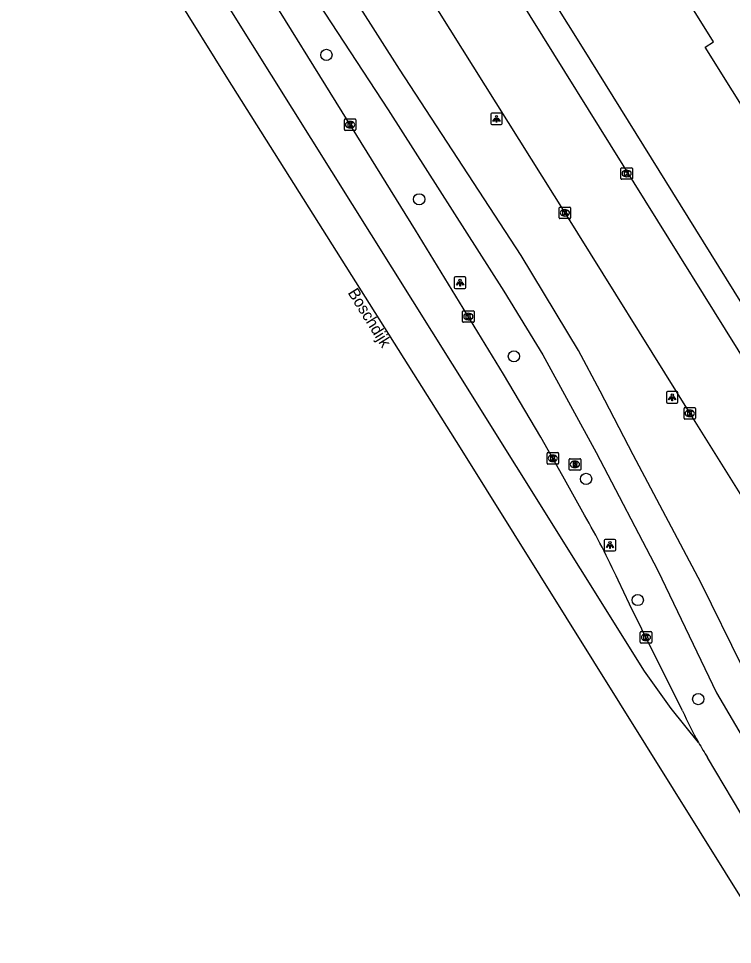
# Model space of a CAD drawing. Extents: x 158838 to 160074, y 386376 to 387776.
# Drawn here: x 158853.2 to 158915.2, y 387084.9 to 387165.2 of the extents above; entities that cross this region are included whole.
import ezdxf

# ---------------------------------------------------------------- set-up
doc = ezdxf.new("R2010")
doc.units = 0
for name, color, linetype in [('IMGEO_Boom', 7, 'Continuous'), ('IMGEO_Fietspad_gesloten', 7, 'Continuous'), ('IMGEO_Kolk', 7, 'Continuous'), ('IMGEO_Lichtpunt', 7, 'Continuous'), ('IMGEO_Openbare_ruimte_label', 7, 'Continuous'), ('IMGEO_Pand', 7, 'Continuous'), ('IMGEO_Rijbaan_lokaal_open', 7, 'Continuous'), ('IMGEO_Rijbaan_regionaal_gesloten', 7, 'Continuous'), ('IMGEO_Rioolput', 7, 'Continuous'), ('IMGEO_Voetpad_open', 7, 'Continuous')]:
    doc.layers.add(name, color=color, linetype=linetype)

msp = doc.modelspace()

# ---------------------------------------------------------------- linework, layer by layer
at = {"layer": 'IMGEO_Boom'}
for centre in [(158879.971, 387162.085), (158888.019, 387149.548), (158896.249, 387135.919), (158902.514, 387125.281), (158907.001, 387114.766), (158912.257, 387106.17)]:
    msp.add_circle(centre, 0.489, dxfattribs=at)
at = {"layer": 'IMGEO_Fietspad_gesloten'}
for points in [[(158964.775, 387027.728), (158960.551, 387034.652), (158953.219, 387046.548), (158943.171, 387062.536), (158933.577, 387077.797), (158929.691, 387084.506), (158924.395, 387092.994), (158919.635, 387101.749), (158912.51, 387116.233), (158906.612, 387127.37), (158903.726, 387132.907), (158901.843, 387136.437), (158896.87, 387144.662), (158886.323, 387160.852), (158879.18, 387172.032), (158872.593, 387181.775), (158864.735, 387194.362)], [(158875.431, 387172.436), (158885.32, 387157.326), (158895.361, 387141.57), (158898.747, 387136.046), (158903.401, 387127.561), (158908.751, 387117.326), (158913.844, 387106.707), (158918.205, 387099.268), (158921.952, 387093.098), (158927.963, 387083.474), (158963.246, 387026.807)]]:
    msp.add_lwpolyline(points, dxfattribs=at)
at = {"layer": 'IMGEO_Kolk'}
for p, q in [((158881.525, 387155.593), (158881.525, 387156.445)), ((158881.6, 387156.519), (158882.452, 387156.519)), ((158882.013, 387156.299), (158882.038, 387156.299)), ((158882.526, 387156.445), (158882.526, 387155.593)), ((158882.452, 387155.519), (158881.6, 387155.519)), ((158882.036, 387155.739), (158882.011, 387155.739)), ((158905.611, 387152.284), (158906.463, 387152.284)), ((158905.536, 387151.358), (158905.536, 387152.21)), ((158906.047, 387151.504), (158906.022, 387151.504)), ((158906.024, 387152.064), (158906.049, 387152.064)), ((158906.537, 387152.21), (158906.537, 387151.358)), ((158906.463, 387151.284), (158905.611, 387151.284)), ((158900.171, 387147.946), (158900.171, 387148.798)), ((158900.246, 387148.872), (158901.098, 387148.872)), ((158900.659, 387148.652), (158900.684, 387148.652)), ((158901.172, 387148.798), (158901.172, 387147.946)), ((158901.098, 387147.872), (158900.246, 387147.872)), ((158900.682, 387148.092), (158900.657, 387148.092)), ((158891.789, 387138.945), (158891.789, 387139.797)), ((158891.864, 387139.871), (158892.716, 387139.871)), ((158892.277, 387139.651), (158892.302, 387139.651)), ((158892.79, 387139.797), (158892.79, 387138.945)), ((158892.716, 387138.871), (158891.864, 387138.871)), ((158892.3, 387139.091), (158892.275, 387139.091)), ((158911.017, 387130.538), (158911.017, 387131.39)), ((158911.092, 387131.464), (158911.944, 387131.464)), ((158912.018, 387131.39), (158912.018, 387130.538)), ((158911.528, 387130.684), (158911.503, 387130.684)), ((158911.505, 387131.244), (158911.53, 387131.244)), ((158911.944, 387130.464), (158911.092, 387130.464)), ((158899.126, 387126.642), (158899.126, 387127.494)), ((158899.201, 387127.568), (158900.053, 387127.568)), ((158900.127, 387127.494), (158900.127, 387126.642)), ((158900.053, 387126.568), (158899.201, 387126.568)), ((158899.637, 387126.788), (158899.612, 387126.788)), ((158899.614, 387127.348), (158899.639, 387127.348)), ((158907.212, 387111.099), (158907.212, 387111.951)), ((158907.287, 387112.025), (158908.139, 387112.025)), ((158907.7, 387111.805), (158907.725, 387111.805)), ((158908.213, 387111.951), (158908.213, 387111.099)), ((158908.139, 387111.025), (158907.287, 387111.025)), ((158907.723, 387111.245), (158907.698, 387111.245))]:
    msp.add_line(p, q, dxfattribs=at)
for points in [[(158881.525, 387155.593), (158881.525, 387156.445)], [(158881.6, 387156.519), (158882.452, 387156.519)], [(158882.526, 387156.445), (158882.526, 387155.593)], [(158882.452, 387155.519), (158881.6, 387155.519)], [(158881.846, 387156.219), (158881.969, 387156.219), (158881.969, 387156.068), (158882.099, 387156.219), (158882.263, 387156.219), (158882.117, 387156.068), (158882.27, 387155.819), (158882.118, 387155.819), (158882.033, 387155.983), (158881.969, 387155.916), (158881.969, 387155.819), (158881.846, 387155.819), (158881.846, 387156.219)], [(158905.611, 387152.284), (158906.463, 387152.284)], [(158905.536, 387151.358), (158905.536, 387152.21)], [(158905.857, 387151.984), (158905.98, 387151.984), (158905.98, 387151.833), (158906.11, 387151.984), (158906.274, 387151.984), (158906.128, 387151.833), (158906.281, 387151.584), (158906.129, 387151.584), (158906.044, 387151.748), (158905.98, 387151.681), (158905.98, 387151.584), (158905.857, 387151.584), (158905.857, 387151.984)], [(158906.537, 387152.21), (158906.537, 387151.358)], [(158906.463, 387151.284), (158905.611, 387151.284)], [(158900.171, 387147.946), (158900.171, 387148.798)], [(158900.246, 387148.872), (158901.098, 387148.872)], [(158900.492, 387148.572), (158900.615, 387148.572), (158900.615, 387148.421), (158900.745, 387148.572), (158900.909, 387148.572), (158900.763, 387148.421), (158900.916, 387148.172), (158900.764, 387148.172), (158900.679, 387148.336), (158900.615, 387148.269), (158900.615, 387148.172), (158900.492, 387148.172), (158900.492, 387148.572)], [(158901.172, 387148.798), (158901.172, 387147.946)], [(158901.098, 387147.872), (158900.246, 387147.872)], [(158891.789, 387138.945), (158891.789, 387139.797)], [(158891.864, 387139.871), (158892.716, 387139.871)], [(158892.11, 387139.571), (158892.233, 387139.571), (158892.233, 387139.42), (158892.363, 387139.571), (158892.527, 387139.571), (158892.381, 387139.42), (158892.534, 387139.171), (158892.382, 387139.171), (158892.297, 387139.335), (158892.233, 387139.268), (158892.233, 387139.171), (158892.11, 387139.171), (158892.11, 387139.571)], [(158892.79, 387139.797), (158892.79, 387138.945)], [(158892.716, 387138.871), (158891.864, 387138.871)], [(158911.017, 387130.538), (158911.017, 387131.39)], [(158911.092, 387131.464), (158911.944, 387131.464)], [(158912.018, 387131.39), (158912.018, 387130.538)], [(158911.338, 387131.164), (158911.461, 387131.164), (158911.461, 387131.013), (158911.591, 387131.164), (158911.755, 387131.164), (158911.609, 387131.013), (158911.762, 387130.764), (158911.61, 387130.764), (158911.525, 387130.928), (158911.461, 387130.861), (158911.461, 387130.764), (158911.338, 387130.764), (158911.338, 387131.164)], [(158911.944, 387130.464), (158911.092, 387130.464)], [(158899.126, 387126.642), (158899.126, 387127.494)], [(158899.201, 387127.568), (158900.053, 387127.568)], [(158900.127, 387127.494), (158900.127, 387126.642)], [(158900.053, 387126.568), (158899.201, 387126.568)], [(158899.447, 387127.268), (158899.57, 387127.268), (158899.57, 387127.117), (158899.7, 387127.268), (158899.864, 387127.268), (158899.718, 387127.117), (158899.871, 387126.868), (158899.719, 387126.868), (158899.634, 387127.032), (158899.57, 387126.965), (158899.57, 387126.868), (158899.447, 387126.868), (158899.447, 387127.268)], [(158907.212, 387111.099), (158907.212, 387111.951)], [(158907.287, 387112.025), (158908.139, 387112.025)], [(158907.533, 387111.725), (158907.656, 387111.725), (158907.656, 387111.574), (158907.786, 387111.725), (158907.95, 387111.725), (158907.804, 387111.574), (158907.957, 387111.325), (158907.805, 387111.325), (158907.72, 387111.489), (158907.656, 387111.422), (158907.656, 387111.325), (158907.533, 387111.325), (158907.533, 387111.725)], [(158908.213, 387111.951), (158908.213, 387111.099)], [(158908.139, 387111.025), (158907.287, 387111.025)]]:
    msp.add_lwpolyline(points, dxfattribs=at)
for centre, start, end in [((158881.602, 387156.443), 91.55205, 178.44795), ((158881.602, 387156.443), 91.55205, 178.44795), ((158882.45, 387156.443), 1.55205, 88.44795), ((158882.45, 387156.443), 1.55205, 88.44795), ((158881.602, 387155.595), 181.55205, 268.44795), ((158881.602, 387155.595), 181.55205, 268.44795), ((158882.45, 387155.595), 271.55205, 358.44795), ((158882.45, 387155.595), 271.55205, 358.44795), ((158905.613, 387152.208), 91.55205, 178.44795), ((158905.613, 387152.208), 91.55205, 178.44795), ((158906.461, 387152.208), 1.55205, 88.44795), ((158906.461, 387152.208), 1.55205, 88.44795), ((158905.613, 387151.36), 181.55205, 268.44795), ((158905.613, 387151.36), 181.55205, 268.44795), ((158906.461, 387151.36), 271.55205, 358.44795), ((158906.461, 387151.36), 271.55205, 358.44795), ((158900.248, 387148.796), 91.55205, 178.44795), ((158900.248, 387148.796), 91.55205, 178.44795), ((158901.096, 387148.796), 1.55205, 88.44795), ((158901.096, 387148.796), 1.55205, 88.44795), ((158900.248, 387147.948), 181.55205, 268.44795), ((158900.248, 387147.948), 181.55205, 268.44795), ((158901.096, 387147.948), 271.55205, 358.44795), ((158901.096, 387147.948), 271.55205, 358.44795), ((158891.866, 387139.795), 91.55205, 178.44795), ((158891.866, 387139.795), 91.55205, 178.44795), ((158892.714, 387139.795), 1.55205, 88.44795), ((158892.714, 387139.795), 1.55205, 88.44795), ((158891.866, 387138.947), 181.55205, 268.44795), ((158891.866, 387138.947), 181.55205, 268.44795), ((158892.714, 387138.947), 271.55205, 358.44795), ((158892.714, 387138.947), 271.55205, 358.44795), ((158911.094, 387131.388), 91.55205, 178.44795), ((158911.094, 387131.388), 91.55205, 178.44795), ((158911.942, 387131.388), 1.55205, 88.44795), ((158911.942, 387131.388), 1.55205, 88.44795), ((158911.094, 387130.54), 181.55205, 268.44795), ((158911.094, 387130.54), 181.55205, 268.44795), ((158911.942, 387130.54), 271.55205, 358.44795), ((158911.942, 387130.54), 271.55205, 358.44795), ((158899.203, 387127.492), 91.55205, 178.44795), ((158899.203, 387127.492), 91.55205, 178.44795), ((158900.051, 387127.492), 1.55205, 88.44795), ((158900.051, 387127.492), 1.55205, 88.44795), ((158899.203, 387126.644), 181.55205, 268.44795), ((158899.203, 387126.644), 181.55205, 268.44795), ((158900.051, 387126.644), 271.55205, 358.44795), ((158900.051, 387126.644), 271.55205, 358.44795), ((158907.289, 387111.949), 91.55205, 178.44795), ((158907.289, 387111.949), 91.55205, 178.44795), ((158908.137, 387111.949), 1.55205, 88.44795), ((158908.137, 387111.949), 1.55205, 88.44795), ((158907.289, 387111.101), 181.55205, 268.44795), ((158907.289, 387111.101), 181.55205, 268.44795), ((158908.137, 387111.101), 271.55205, 358.44795), ((158908.137, 387111.101), 271.55205, 358.44795)]:
    msp.add_arc(centre, 0.0765, start, end, dxfattribs=at)
for centre, major_axis, ratio, start_param, end_param in [((158882.012, 387156.019), (-0.387, 0.002), 0.722429, 4.712389, 7.853982), ((158882.037, 387156.019), (-0.39, 0.002), 0.717154, 1.570796, 4.712389), ((158906.023, 387151.784), (-0.387, 0.002), 0.722429, 4.712389, 7.853982), ((158906.048, 387151.784), (-0.39, 0.002), 0.717154, 1.570796, 4.712389), ((158900.658, 387148.372), (-0.387, 0.002), 0.722429, 4.712389, 7.853982), ((158900.683, 387148.372), (-0.39, 0.002), 0.717154, 1.570796, 4.712389), ((158892.276, 387139.371), (-0.387, 0.002), 0.722429, 4.712389, 7.853982), ((158892.301, 387139.371), (-0.39, 0.002), 0.717154, 1.570796, 4.712389), ((158911.504, 387130.964), (-0.387, 0.002), 0.722429, 4.712389, 7.853982), ((158911.529, 387130.964), (-0.39, 0.002), 0.717154, 1.570796, 4.712389), ((158899.613, 387127.068), (-0.387, 0.002), 0.722429, 4.712389, 7.853982), ((158899.638, 387127.068), (-0.39, 0.002), 0.717154, 1.570796, 4.712389), ((158907.699, 387111.525), (-0.387, 0.002), 0.722429, 4.712389, 7.853982), ((158907.724, 387111.525), (-0.39, 0.002), 0.717154, 1.570796, 4.712389)]:
    msp.add_ellipse(centre, major_axis=major_axis, ratio=ratio, start_param=start_param, end_param=end_param, dxfattribs=at)
at = {"layer": 'IMGEO_Lichtpunt'}
for p, q in [((158894.238, 387156.937), (158894.238, 387156.13)), ((158894.238, 387156.937), (158894.238, 387156.13)), ((158895.14, 387157.032), (158894.332, 387157.032)), ((158895.14, 387157.032), (158894.332, 387157.032)), ((158895.234, 387156.13), (158895.234, 387156.937)), ((158895.234, 387156.13), (158895.234, 387156.937)), ((158894.332, 387156.036), (158895.14, 387156.036)), ((158894.332, 387156.036), (158895.14, 387156.036)), ((158891.074, 387142.71), (158891.074, 387141.903)), ((158891.074, 387142.71), (158891.074, 387141.903)), ((158891.976, 387142.805), (158891.168, 387142.805)), ((158891.976, 387142.805), (158891.168, 387142.805)), ((158892.07, 387141.903), (158892.07, 387142.71)), ((158892.07, 387141.903), (158892.07, 387142.71)), ((158891.168, 387141.809), (158891.976, 387141.809)), ((158891.168, 387141.809), (158891.976, 387141.809)), ((158909.494, 387132.762), (158909.494, 387131.955)), ((158909.494, 387132.762), (158909.494, 387131.955)), ((158910.396, 387132.857), (158909.588, 387132.857)), ((158910.396, 387132.857), (158909.588, 387132.857)), ((158910.49, 387131.955), (158910.49, 387132.762)), ((158910.49, 387131.955), (158910.49, 387132.762)), ((158909.588, 387131.861), (158910.396, 387131.861)), ((158909.588, 387131.861), (158910.396, 387131.861)), ((158904.091, 387119.937), (158904.091, 387119.13)), ((158904.091, 387119.937), (158904.091, 387119.13)), ((158904.993, 387120.032), (158904.185, 387120.032)), ((158904.993, 387120.032), (158904.185, 387120.032)), ((158905.087, 387119.13), (158905.087, 387119.937)), ((158905.087, 387119.13), (158905.087, 387119.937)), ((158904.185, 387119.036), (158904.993, 387119.036)), ((158904.185, 387119.036), (158904.993, 387119.036))]:
    msp.add_line(p, q, dxfattribs=at)
for points in [[(158894.612, 387156.601), (158894.651, 387156.573), (158894.463, 387156.311), (158894.425, 387156.338), (158894.612, 387156.601)], [(158894.714, 387156.553), (158894.761, 387156.553), (158894.761, 387156.231), (158894.714, 387156.231), (158894.714, 387156.553)], [(158894.824, 387156.573), (158894.862, 387156.6), (158895.049, 387156.338), (158895.01, 387156.31), (158894.824, 387156.573)], [(158891.448, 387142.374), (158891.487, 387142.346), (158891.299, 387142.084), (158891.261, 387142.111), (158891.448, 387142.374)], [(158891.55, 387142.326), (158891.597, 387142.326), (158891.597, 387142.004), (158891.55, 387142.004), (158891.55, 387142.326)], [(158891.66, 387142.346), (158891.698, 387142.373), (158891.885, 387142.111), (158891.846, 387142.083), (158891.66, 387142.346)], [(158909.868, 387132.426), (158909.907, 387132.398), (158909.719, 387132.136), (158909.681, 387132.163), (158909.868, 387132.426)], [(158909.97, 387132.378), (158910.017, 387132.378), (158910.017, 387132.056), (158909.97, 387132.056), (158909.97, 387132.378)], [(158910.08, 387132.398), (158910.118, 387132.425), (158910.305, 387132.163), (158910.266, 387132.135), (158910.08, 387132.398)], [(158904.465, 387119.601), (158904.504, 387119.573), (158904.316, 387119.311), (158904.278, 387119.338), (158904.465, 387119.601)], [(158904.567, 387119.553), (158904.614, 387119.553), (158904.614, 387119.231), (158904.567, 387119.231), (158904.567, 387119.553)], [(158904.677, 387119.573), (158904.715, 387119.6), (158904.902, 387119.338), (158904.863, 387119.31), (158904.677, 387119.573)]]:
    msp.add_lwpolyline(points, dxfattribs=at)
for centre in [(158894.737, 387156.735), (158891.573, 387142.508), (158909.993, 387132.56), (158904.59, 387119.735)]:
    msp.add_circle(centre, 0.0994, dxfattribs=at)
for centre, start, end in [((158894.332, 387156.937), 90, 180), ((158894.332, 387156.937), 90, 180), ((158895.14, 387156.937), 0, 90), ((158895.14, 387156.937), 0, 90), ((158894.332, 387156.13), 180, 270), ((158894.332, 387156.13), 180, 270), ((158895.14, 387156.13), 270, 0), ((158895.14, 387156.13), 270, 360), ((158891.168, 387142.71), 90, 180), ((158891.168, 387142.71), 90, 180), ((158891.976, 387142.71), 0, 90), ((158891.976, 387142.71), 0, 90), ((158891.168, 387141.903), 180, 270), ((158891.168, 387141.903), 180, 270), ((158891.976, 387141.903), 270, 0), ((158891.976, 387141.903), 270, 360), ((158909.588, 387132.762), 90, 180), ((158909.588, 387132.762), 90, 180), ((158910.396, 387132.762), 0, 90), ((158910.396, 387132.762), 0, 90), ((158909.588, 387131.955), 180, 270), ((158909.588, 387131.955), 180, 270), ((158910.396, 387131.955), 270, 0), ((158910.396, 387131.955), 270, 360), ((158904.185, 387119.937), 90, 180), ((158904.185, 387119.937), 90, 180), ((158904.993, 387119.937), 0, 90), ((158904.993, 387119.937), 0, 90), ((158904.185, 387119.13), 180, 270), ((158904.185, 387119.13), 180, 270), ((158904.993, 387119.13), 270, 0), ((158904.993, 387119.13), 270, 360)]:
    msp.add_arc(centre, 0.0946, start, end, dxfattribs=at)
at = {"layer": 'IMGEO_Pand'}
msp.add_lwpolyline([(158922.492, 387147.351), (158912.862, 387162.76), (158913.583, 387163.21), (158907.957, 387172.241), (158905.817, 387175.676), (158907.011, 387176.834), (158906.519, 387177.631)], dxfattribs=at)
at = {"layer": 'IMGEO_Rijbaan_lokaal_open'}
for points in [[(158878.808, 387183.38), (158879.445, 387182.321), (158881.161, 387179.55), (158889.494, 387166.21), (158889.77, 387165.767), (158900.674, 387148.373), (158911.519, 387130.965), (158922.677, 387113.123), (158932.999, 387096.549), (158945.424, 387076.625), (158955.212, 387060.94), (158966.092, 387043.589), (158977.493, 387025.346), (158988.374, 387008.006), (158991.768, 387002.585)], [(158916.68, 387134.958), (158886.717, 387183.056), (158886.632, 387183.229)]]:
    msp.add_lwpolyline(points, dxfattribs=at)
at = {"layer": 'IMGEO_Rijbaan_regionaal_gesloten'}
for points in [[(158912.273, 387102.403), (158909.913, 387105.358), (158907.583, 387108.587), (158890.903, 387135.236), (158856.049, 387190.922)], [(159143.031, 386728.393), (159114.787, 386773.529), (159063.769, 386852.239), (159047.794, 386877.825), (159027.337, 386910.591), (159001.844, 386951.425), (158973.435, 386996.928), (158951.308, 387032.368), (158919.283, 387083.664), (158891.623, 387127.967), (158871.393, 387160.012), (158853.231, 387189.196)], [(158902.386, 387122.136), (158900.491, 387125.523), (158898.594, 387128.909), (158895.339, 387134.365), (158887.71, 387146.881), (158881.323, 387157.146), (158874.482, 387168.208), (158872.849, 387170.833)], [(158910.893, 387105.139), (158907.359, 387112.233), (158906.275, 387114.415), (158905.292, 387116.497)], [(158955.981, 387031.955), (158952.104, 387038.077), (158945.893, 387047.913), (158943.167, 387052.282), (158936.461, 387062.984), (158929.373, 387074.223), (158925.182, 387080.963), (158923.799, 387083.122), (158918.13, 387092.582), (158913.068, 387101.094)]]:
    msp.add_lwpolyline(points, dxfattribs=at)
for centre, radius, start, end in [((158840.792, 387086.826), 70.997, 24.70324, 29.82445), ((158937.603, 387116.895), 29.183, 203.75618, 209.77529), ((158937.428, 387116.785), 28.976, 209.75738, 212.78607)]:
    msp.add_arc(centre, radius, start, end, dxfattribs=at)
at = {"layer": 'IMGEO_Rioolput'}
for p, q in [((158901.044, 387126.109), (158901.044, 387126.961)), ((158901.119, 387127.035), (158901.971, 387127.035)), ((158901.532, 387126.815), (158901.557, 387126.815)), ((158902.045, 387126.961), (158902.045, 387126.109)), ((158901.971, 387126.035), (158901.119, 387126.035)), ((158901.555, 387126.255), (158901.53, 387126.255))]:
    msp.add_line(p, q, dxfattribs=at)
for points in [[(158901.044, 387126.109), (158901.044, 387126.961)], [(158901.119, 387127.035), (158901.971, 387127.035)], [(158901.633, 387126.733), (158901.381, 387126.735), (158901.381, 387126.335)], [(158901.559, 387126.654), (158901.505, 387126.654), (158901.505, 387126.573)], [(158901.505, 387126.573), (158901.557, 387126.573)], [(158902.045, 387126.961), (158902.045, 387126.109)], [(158901.971, 387126.035), (158901.119, 387126.035)], [(158901.381, 387126.335), (158901.505, 387126.335), (158901.505, 387126.497), (158901.516, 387126.497)], [(158901.563, 387126.468), (158901.634, 387126.335), (158901.774, 387126.335), (158901.709, 387126.461)]]:
    msp.add_lwpolyline(points, dxfattribs=at)
for centre, radius, start, end in [((158901.121, 387126.959), 0.0765, 91.55205, 178.44795), ((158901.121, 387126.959), 0.0765, 91.55205, 178.44795), ((158901.541, 387126.762), 0.19, 274.7715, 282.96867), ((158901.565, 387126.558), 0.0964, 77.00612, 93.18647), ((158901.579, 387126.615), 0.0378, 276.66336, 79.67722), ((158901.632, 387126.623), 0.109, 350.36119, 89.41601), ((158901.63, 387126.623), 0.112, 277.58423, 350.98172), ((158901.969, 387126.959), 0.0765, 1.55205, 88.44795), ((158901.969, 387126.959), 0.0765, 1.55205, 88.44795), ((158901.121, 387126.111), 0.0765, 181.55205, 268.44795), ((158901.121, 387126.111), 0.0765, 181.55205, 268.44795), ((158901.515, 387126.444), 0.0533, 26.02933, 88.69889), ((158901.614, 387126.408), 0.108, 29.51342, 73.79051), ((158901.969, 387126.111), 0.0765, 271.55205, 358.44795), ((158901.969, 387126.111), 0.0765, 271.55205, 358.44795)]:
    msp.add_arc(centre, radius, start, end, dxfattribs=at)
for centre, major_axis, ratio, start_param, end_param in [((158901.531, 387126.535), (-0.387, 0.002), 0.722429, 4.712389, 7.853982), ((158901.556, 387126.535), (-0.39, 0.002), 0.717154, 1.570796, 4.712389)]:
    msp.add_ellipse(centre, major_axis=major_axis, ratio=ratio, start_param=start_param, end_param=end_param, dxfattribs=at)
at = {"layer": 'IMGEO_Voetpad_open'}
msp.add_lwpolyline([(158888.724, 387184.387), (158898.382, 387168.829), (158902.165, 387162.762), (158916.684, 387139.42), (158918.632, 387136.279)], dxfattribs=at)

# ---------------------------------------------------------------- texts
at = {"layer": 'IMGEO_Openbare_ruimte_label'}
msp.add_text('Boschdijk', height=1, rotation=301.87782, dxfattribs=at).set_placement((158881.788, 387141.444))

doc.saveas('drawing.dxf')
